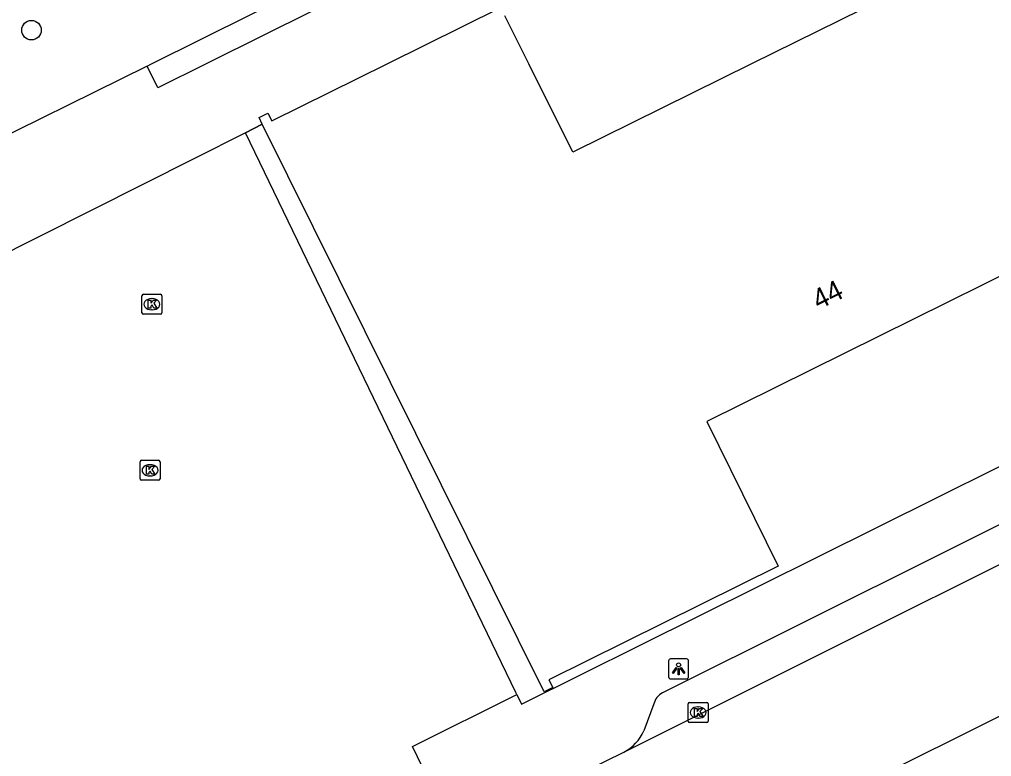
# Model space of a CAD drawing. Extents: x 157793 to 159380, y 380882 to 382313.
# Drawn here: x 157948.09 to 157996.75, y 381465.31 to 381502.22 of the extents above; entities that cross this region are included whole.
import ezdxf

# ---------------------------------------------------------------- set-up
doc = ezdxf.new("R2010")
doc.units = 0
for name, color, linetype in [('IMGEO_Berm_groen', 7, 'Continuous'), ('IMGEO_Boom', 7, 'Continuous'), ('IMGEO_Groenvoorziening', 7, 'Continuous'), ('IMGEO_Hek', 7, 'Continuous'), ('IMGEO_Kolk', 7, 'Continuous'), ('IMGEO_Lichtpunt', 7, 'Continuous'), ('IMGEO_Pand', 7, 'Continuous'), ('IMGEO_Pand_nummerreeks', 7, 'Continuous'), ('IMGEO_Parkeervlak_gesloten', 7, 'Continuous'), ('IMGEO_Rijbaan_lokaal_gesloten', 7, 'Continuous'), ('IMGEO_Voetpad_open', 7, 'Continuous')]:
    doc.layers.add(name, color=color, linetype=linetype)

msp = doc.modelspace()

# ---------------------------------------------------------------- linework, layer by layer
at = {"layer": 'IMGEO_Berm_groen'}
msp.add_lwpolyline([(157954.478, 381499.89), (157945.267, 381495.352), (157943.741, 381495.448), (157941.134, 381496.807)], dxfattribs=at)
at = {"layer": 'IMGEO_Boom'}
msp.add_circle((157948.687, 381501.688), 0.489, dxfattribs=at)
at = {"layer": 'IMGEO_Groenvoorziening'}
msp.add_lwpolyline([(157959.399, 381496.551), (157960.246, 381496.977)], dxfattribs=at)
at = {"layer": 'IMGEO_Hek'}
msp.add_lwpolyline([(157960.246, 381496.977), (157959.399, 381496.551), (157956.82, 381495.252), (157936.312, 381484.922), (157930.825, 381479.304), (157942.774, 381455.094), (157944.561, 381452.646), (157947.014, 381451.099), (157949.741, 381450.085), (157952.663, 381449.877), (157961.206, 381451.613), (157964.111, 381458.175), (157964.26, 381458.511), (157968.753, 381463.783)], dxfattribs=at)
at = {"layer": 'IMGEO_Kolk'}
for p, q in [((157954.217, 381487.537), (157954.217, 381488.389)), ((157954.292, 381488.463), (157955.144, 381488.463)), ((157955.218, 381488.389), (157955.218, 381487.537)), ((157954.705, 381488.243), (157954.73, 381488.243)), ((157955.144, 381487.463), (157954.292, 381487.463)), ((157954.728, 381487.683), (157954.703, 381487.683)), ((157954.123, 381479.221), (157954.123, 381480.073)), ((157954.198, 381480.147), (157955.05, 381480.147)), ((157955.124, 381480.073), (157955.124, 381479.221)), ((157954.611, 381479.927), (157954.636, 381479.927)), ((157955.05, 381479.147), (157954.198, 381479.147)), ((157954.634, 381479.367), (157954.609, 381479.367)), ((157981.564, 381467.094), (157981.564, 381467.946)), ((157981.639, 381468.02), (157982.491, 381468.02)), ((157982.565, 381467.946), (157982.565, 381467.094)), ((157982.052, 381467.8), (157982.077, 381467.8)), ((157982.491, 381467.02), (157981.639, 381467.02)), ((157982.075, 381467.24), (157982.05, 381467.24))]:
    msp.add_line(p, q, dxfattribs=at)
for points in [[(157954.217, 381487.537), (157954.217, 381488.389)], [(157954.292, 381488.463), (157955.144, 381488.463)], [(157955.218, 381488.389), (157955.218, 381487.537)], [(157954.538, 381488.163), (157954.661, 381488.163), (157954.661, 381488.012), (157954.791, 381488.163), (157954.955, 381488.163), (157954.809, 381488.012), (157954.962, 381487.763), (157954.81, 381487.763), (157954.725, 381487.927), (157954.661, 381487.86), (157954.661, 381487.763), (157954.538, 381487.763), (157954.538, 381488.163)], [(157955.144, 381487.463), (157954.292, 381487.463)], [(157954.123, 381479.221), (157954.123, 381480.073)], [(157954.198, 381480.147), (157955.05, 381480.147)], [(157955.124, 381480.073), (157955.124, 381479.221)], [(157954.444, 381479.847), (157954.567, 381479.847), (157954.567, 381479.696), (157954.697, 381479.847), (157954.861, 381479.847), (157954.715, 381479.696), (157954.868, 381479.447), (157954.716, 381479.447), (157954.631, 381479.611), (157954.567, 381479.544), (157954.567, 381479.447), (157954.444, 381479.447), (157954.444, 381479.847)], [(157955.05, 381479.147), (157954.198, 381479.147)], [(157981.564, 381467.094), (157981.564, 381467.946)], [(157981.639, 381468.02), (157982.491, 381468.02)], [(157982.565, 381467.946), (157982.565, 381467.094)], [(157981.885, 381467.72), (157982.008, 381467.72), (157982.008, 381467.569), (157982.138, 381467.72), (157982.302, 381467.72), (157982.156, 381467.569), (157982.309, 381467.32), (157982.157, 381467.32), (157982.072, 381467.484), (157982.008, 381467.417), (157982.008, 381467.32), (157981.885, 381467.32), (157981.885, 381467.72)], [(157982.491, 381467.02), (157981.639, 381467.02)]]:
    msp.add_lwpolyline(points, dxfattribs=at)
for centre, start, end in [((157954.294, 381488.387), 91.552, 178.448), ((157954.294, 381488.387), 91.552, 178.448), ((157955.142, 381488.387), 1.552, 88.448), ((157955.142, 381488.387), 1.552, 88.448), ((157954.294, 381487.539), 181.552, 268.448), ((157954.294, 381487.539), 181.552, 268.448), ((157955.142, 381487.539), 271.552, 358.448), ((157955.142, 381487.539), 271.552, 358.448), ((157954.2, 381480.071), 91.552, 178.448), ((157954.2, 381480.071), 91.552, 178.448), ((157955.048, 381480.071), 1.552, 88.448), ((157955.048, 381480.071), 1.552, 88.448), ((157954.2, 381479.223), 181.552, 268.448), ((157954.2, 381479.223), 181.552, 268.448), ((157955.048, 381479.223), 271.552, 358.448), ((157955.048, 381479.223), 271.552, 358.448), ((157981.641, 381467.944), 91.552, 178.448), ((157981.641, 381467.944), 91.552, 178.448), ((157982.489, 381467.944), 1.552, 88.448), ((157982.489, 381467.944), 1.552, 88.448), ((157981.641, 381467.096), 181.552, 268.448), ((157981.641, 381467.096), 181.552, 268.448), ((157982.489, 381467.096), 271.552, 358.448), ((157982.489, 381467.096), 271.552, 358.448)]:
    msp.add_arc(centre, 0.0765, start, end, dxfattribs=at)
for centre, major_axis, ratio, start_param, end_param in [((157954.704, 381487.963), (-0.387, 0.002), 0.722429, 4.712389, 7.853982), ((157954.729, 381487.963), (-0.39, 0.002), 0.717154, 1.570796, 4.712389), ((157954.61, 381479.647), (-0.387, 0.002), 0.722429, 4.712389, 7.853982), ((157954.635, 381479.647), (-0.39, 0.002), 0.717154, 1.570796, 4.712389), ((157982.051, 381467.52), (-0.387, 0.002), 0.722429, 4.712389, 7.853982), ((157982.076, 381467.52), (-0.39, 0.002), 0.717154, 1.570796, 4.712389)]:
    msp.add_ellipse(centre, major_axis=major_axis, ratio=ratio, start_param=start_param, end_param=end_param, dxfattribs=at)
at = {"layer": 'IMGEO_Lichtpunt'}
for p, q in [((157980.585, 381470.105), (157980.585, 381469.298)), ((157980.585, 381470.105), (157980.585, 381469.298)), ((157981.487, 381470.2), (157980.679, 381470.2)), ((157981.487, 381470.2), (157980.679, 381470.2)), ((157981.581, 381469.298), (157981.581, 381470.105)), ((157981.581, 381469.298), (157981.581, 381470.105)), ((157980.679, 381469.204), (157981.487, 381469.204)), ((157980.679, 381469.204), (157981.487, 381469.204))]:
    msp.add_line(p, q, dxfattribs=at)
for points in [[(157980.959, 381469.769), (157980.998, 381469.741), (157980.81, 381469.479), (157980.772, 381469.506), (157980.959, 381469.769)], [(157981.061, 381469.721), (157981.108, 381469.721), (157981.108, 381469.399), (157981.061, 381469.399), (157981.061, 381469.721)], [(157981.171, 381469.741), (157981.209, 381469.768), (157981.396, 381469.506), (157981.357, 381469.478), (157981.171, 381469.741)]]:
    msp.add_lwpolyline(points, dxfattribs=at)
msp.add_circle((157981.084, 381469.903), 0.0994, dxfattribs=at)
for centre, start, end in [((157980.679, 381470.105), 90, 180), ((157980.679, 381470.105), 90, 180), ((157981.487, 381470.105), 0, 90), ((157981.487, 381470.105), 0, 90), ((157980.679, 381469.298), 180, 270), ((157980.679, 381469.298), 180, 270), ((157981.487, 381469.298), 270, 0), ((157981.487, 381469.298), 270, 360)]:
    msp.add_arc(centre, 0.0946, start, end, dxfattribs=at)
at = {"layer": 'IMGEO_Pand'}
for points in [[(157987.81, 381510.39), (157991.351, 381503.266), (157984.739, 381500), (157975.794, 381495.582), (157973.589, 381500), (157972.389, 381502.405)], [(157960.246, 381496.977), (157960.095, 381497.313), (157960.525, 381497.527), (157960.717, 381497.143), (157966.493, 381500), (157972.184, 381502.815)], [(158010.931, 381493.756), (158013.496, 381488.404), (158001.635, 381482.543), (158000, 381485.833), (157998.036, 381489.785), (157982.493, 381482.086), (157986.075, 381474.845), (157974.596, 381469.163), (157974.788, 381468.773), (157974.352, 381468.563), (157960.246, 381496.977)]]:
    msp.add_lwpolyline(points, dxfattribs=at)
at = {"layer": 'IMGEO_Parkeervlak_gesloten'}
for points in [[(157959.399, 381496.551), (157956.82, 381495.252), (157936.312, 381484.922), (157930.825, 381479.304), (157942.774, 381455.094), (157944.561, 381452.646), (157947.014, 381451.099), (157949.741, 381450.085), (157952.663, 381449.877), (157961.206, 381451.613), (157964.111, 381458.175), (157964.234, 381458.091)], [(157972.984, 381468.428), (157972.94, 381468.518), (157959.399, 381496.551)]]:
    msp.add_lwpolyline(points, dxfattribs=at)
at = {"layer": 'IMGEO_Rijbaan_lokaal_gesloten'}
for points in [[(157978.347, 381465.538), (158009.399, 381481.054), (158049.371, 381501.011)], [(158052.459, 381494.851), (158041.845, 381489.551), (158021.34, 381479.433), (158016.78, 381477.087), (158007.384, 381472.404), (158000.654, 381469.071), (157991.736, 381464.625), (157980.176, 381458.897), (157976.095, 381456.733)], [(157973.66, 381463.227), (157978.347, 381465.538)]]:
    msp.add_lwpolyline(points, dxfattribs=at)
at = {"layer": 'IMGEO_Voetpad_open'}
for points in [[(157954.478, 381499.89), (157954.701, 381500), (157977.445, 381511.314), (157986.551, 381515.844), (157996.349, 381520.716), (158000, 381522.532), (158018.563, 381531.762), (158016.931, 381535.529), (158003.906, 381530.411), (158003.273, 381531.785)], [(157970.374, 381506.436), (157957.674, 381500.123), (157957.427, 381500), (157955.015, 381498.801), (157954.478, 381499.89)], [(157972.984, 381468.428), (157973.217, 381467.945), (158000, 381481.251), (158007.083, 381484.77), (158007.424, 381484.939), (158013.289, 381487.853), (158013.735, 381488.075), (158022.606, 381492.481), (158024.099, 381493.223), (158029.2, 381495.754), (158029.94, 381496.123), (158037.715, 381500), (158051.36, 381506.804)], [(158045.92, 381501.251), (158031.118, 381493.851), (158023.762, 381490.206), (158014.89, 381485.807), (158008.621, 381482.645), (157980.273, 381468.509)], [(157969.209, 381462.903), (157969.102, 381463.123), (157968.753, 381463.783), (157967.761, 381465.817), (157972.984, 381468.428)], [(157979.847, 381467.949), (157979.343, 381466.595)]]:
    msp.add_lwpolyline(points, dxfattribs=at)
for centre, radius, start, end in [((157980.711, 381467.734), 0.891, 119.4709, 166.0076), ((157977.34, 381467.485), 2.192, 297.352, 336.0518)]:
    msp.add_arc(centre, radius, start, end, dxfattribs=at)

# ---------------------------------------------------------------- texts
at = {"layer": 'IMGEO_Pand_nummerreeks'}
msp.add_text('44', height=1, rotation=26.3508, dxfattribs=at).set_placement((157988.091, 381487.672))

doc.saveas('drawing.dxf')
